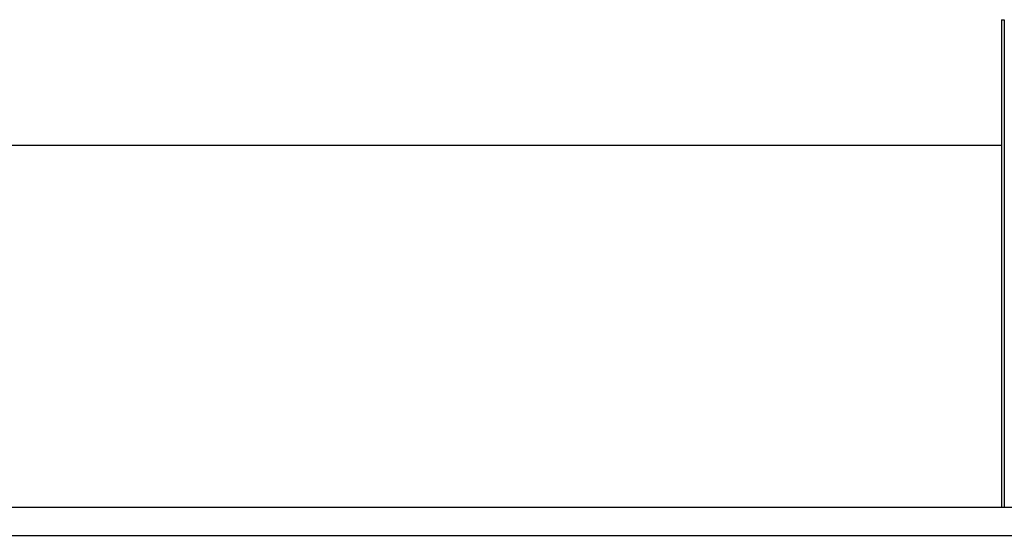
# Model space of a CAD drawing. Header units: millimetres. Extents: x 443 to 3685, y -1599 to 860.
# Tile 289 of 610: x 758.17 to 775.81, y 113.52 to 122.77. Entities that reach past the tile are written whole.
import ezdxf

# ---------------------------------------------------------------- set-up
doc = ezdxf.new("R2010")
doc.units = ezdxf.units.MM
doc.layers.get('0').update_dxf_attribs({"linetype": 'CONTINUOUS'})
doc.layers.add('2', color=7, linetype='CONTINUOUS', true_color=0xffffff)

msp = doc.modelspace()

# ---------------------------------------------------------------- linework, layer by layer
at = {"linetype": 'Continuous'}
for p, q in [((677.671, 120.515), (775.765, 120.515)), ((937.339, 114.016), (674.165, 114.015))]:
    msp.add_line(p, q, dxfattribs=at)
msp.add_line((586.165, 113.515), (1028.165, 113.515))
at = {"layer": '2', "color": 0, "linetype": 'Continuous'}
for p, q in [((775.765, 122.765), (775.765, 114.015)), ((775.765, 122.765), (775.815, 122.765)), ((775.815, 122.765), (775.815, 114.015))]:
    msp.add_line(p, q, dxfattribs=at)

doc.saveas('drawing.dxf')
